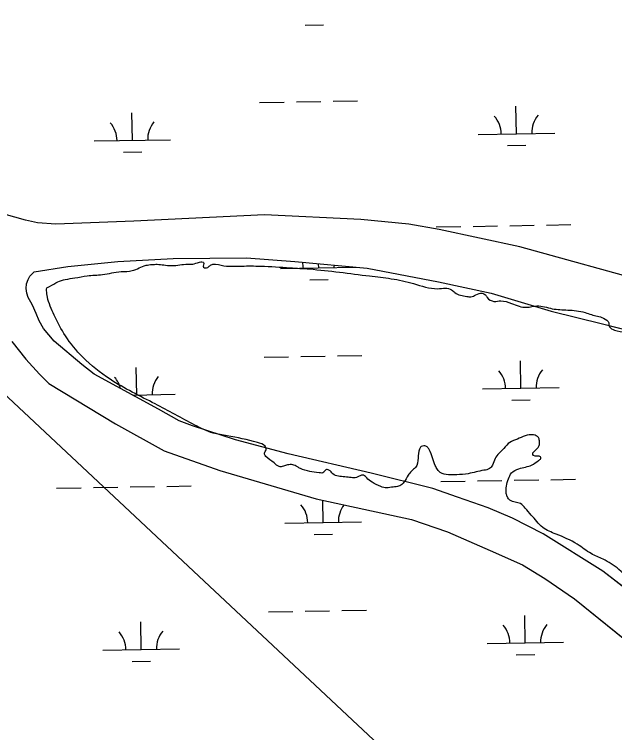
# Model space of a CAD drawing. Extents: x 3892998 to 3931244, y 278583 to 304547.
# Drawn here: x 3919987 to 3920772, y 285438 to 286377 of the extents above; entities that cross this region are included whole.
import ezdxf

# ---------------------------------------------------------------- set-up
doc = ezdxf.new("R2010")
doc.units = 0
for name, color, linetype in [('V-RIVR-EDGE', 7, 'Continuous'), ('V-TOPO-SHOR', 7, 'Continuous'), ('V-UTIL-LINE', 7, 'Continuous'), ('V-WETL-SWMP', 7, 'Continuous')]:
    doc.layers.add(name, color=color, linetype=linetype)

msp = doc.modelspace()

# ---------------------------------------------------------------- linework, layer by layer
at = {"layer": 'V-RIVR-EDGE'}
for points in [[(3920654.83, 285731.59), (3920648.58, 285737.52), (3920635.02, 285742.08), (3920631.55, 285746.27), (3920630.17, 285750.8), (3920633, 285769.93), (3920637.19, 285777.58), (3920646.61, 285783.13), (3920663.33, 285787.96), (3920672.39, 285793.86), (3920675.18, 285796.63), (3920674.84, 285798.72), (3920665.79, 285800.49), (3920664.76, 285803.27), (3920665.46, 285804.32), (3920673.14, 285813.35), (3920673.5, 285819.61), (3920672.12, 285824.14), (3920665.86, 285827.29), (3920654.72, 285826.27), (3920644.61, 285821.77), (3920634.86, 285817.62), (3920626.83, 285809.63), (3920615.66, 285796.43), (3920612.16, 285787.74), (3920608.31, 285783.22), (3920601, 285781.15), (3920580.45, 285776.68), (3920565.48, 285775.32), (3920554.69, 285775.35), (3920543.9, 285778.16), (3920540.43, 285782), (3920537.31, 285787.23), (3920533.86, 285797.33), (3920529.36, 285808.13), (3920526.93, 285811.62), (3920522.41, 285813.02), (3920518.92, 285811.99), (3920516.83, 285808.86), (3920515.06, 285797.03), (3920511.55, 285784.86), (3920506.31, 285779.99), (3920502.12, 285774.78), (3920496.53, 285765.4), (3920492.34, 285761.58), (3920486.42, 285759.51), (3920482.24, 285759.17), (3920473.89, 285758.14), (3920466.23, 285759.9), (3920454.76, 285765.5), (3920447.81, 285771.09), (3920443.99, 285774.58), (3920441.2, 285774.59), (3920434.58, 285771.82), (3920427.62, 285771.49), (3920419.27, 285772.55), (3920403.61, 285776.42), (3920398.4, 285781.31), (3920394.23, 285781.66), (3920391.78, 285778.54), (3920385.52, 285777.86), (3920373.34, 285779.63), (3920361.16, 285783.49), (3920357.34, 285785.58), (3920351.08, 285788.38), (3920344.47, 285788.05), (3920338.89, 285786.33), (3920333.32, 285785.99), (3920326.72, 285790.88), (3920315.95, 285799.26), (3920314.22, 285803.44), (3920316.32, 285807.96), (3920314.94, 285812.49), (3920305.2, 285817.39), (3920265.54, 285826.19), (3920247.1, 285829.72), (3920223.45, 285840.22), (3920171.31, 285867.85), (3920112.56, 285900.02), (3920076.77, 285929), (3920054.22, 285956.56), (3920039.66, 285983.74), (3920030.67, 286007.44), (3920029.65, 286015.79), (3920030, 286019.27), (3920033.49, 286021.35), (3920044.3, 286027.25), (3920054.05, 286030.35), (3920066.59, 286032.41), (3920082.61, 286035.16), (3920102.45, 286036.85), (3920126.83, 286040.62), (3920141.45, 286041.97), (3920150.51, 286045.43), (3920159.57, 286048.89), (3920167.23, 286049.92), (3920173.85, 286050.25), (3920191.94, 286048.46), (3920198.56, 286048.79), (3920208.66, 286050.16), (3920220.49, 286050.48), (3920229.2, 286052.9), (3920234.77, 286052.53), (3920234.76, 286046.27), (3920236.84, 286045.57), (3920240.32, 286046.25), (3920243.81, 286049.03), (3920257.74, 286049), (3920284.89, 286047.88), (3920309.25, 286047.82), (3920347.89, 286045.64), (3920372.95, 286044.19)], [(3920372.95, 286044.19), (3920412.27, 286039.91), (3920451.6, 286034.94), (3920479.78, 286031.39), (3920509.01, 286025.05), (3920540.67, 286018.36), (3920558.77, 286016.92), (3920562.93, 286013.43), (3920578.59, 286008.17), (3920583.81, 286007.81), (3920590.43, 286010.23), (3920598.79, 286012.3), (3920602.96, 286010.2), (3920605.39, 286006.71), (3920614.08, 286001.82), (3920623.13, 286002.49), (3920637.04, 285998.98), (3920656.87, 285994.05), (3920670.11, 285995.76), (3920690.29, 285992.23), (3920710.47, 285990.44), (3920733.09, 285987.25), (3920741.44, 285984.45), (3920757.09, 285979.88), (3920764.04, 285973.6), (3920764.38, 285969.77), (3920767.85, 285965.93), (3920775.15, 285963.13), (3920791.16, 285960.65), (3920813.07, 285953.98), (3920833.25, 285947.67), (3920881.25, 285934.32), (3920911.17, 285926.59), (3920951.87, 285915), (3920992.91, 285899.93), (3921044.03, 285880.31), (3921055.86, 285876.8), (3921063.86, 285876.78), (3921069.44, 285878.51), (3921077.44, 285878.49), (3921086.14, 285873.94), (3921093.08, 285868.01), (3921099, 285866.25), (3921108.04, 285864.84), (3921113.6, 285860.65), (3921122.64, 285856.79), (3921134.81, 285850.85), (3921138.29, 285847.7), (3921141.76, 285844.91), (3921142.08, 285833.77), (3921141.71, 285826.11), (3921141.01, 285821.24), (3921134.03, 285817.08), (3921122.53, 285811.89), (3921114.52, 285809.12), (3921103.03, 285808.8), (3921099.55, 285809.51), (3921101.65, 285813.33), (3921105.14, 285815.41), (3921111.75, 285816.79), (3921114.2, 285820.61), (3921112.47, 285824.79), (3921111.1, 285833.85), (3921113.54, 285836.28), (3921118.07, 285835.22), (3921122.57, 285828.6), (3921127.79, 285827.89), (3921128.5, 285830.32), (3921127.47, 285836.59), (3921125.04, 285841.47), (3921122.96, 285845.31), (3921112.88, 285850.2), (3921102.1, 285854.41), (3921098.62, 285853.37), (3921094.43, 285849.21), (3921086.42, 285847.14), (3921081.88, 285841.93), (3921077.69, 285837.06), (3921077.32, 285829.41), (3921075.91, 285820.71), (3921074.5, 285812.01), (3921073.44, 285806.44), (3921077.25, 285799.12), (3921082.12, 285799.46), (3921096.05, 285799.77), (3921109.28, 285801.13), (3921112.06, 285801.47), (3921114.15, 285799.38), (3921110.99, 285788.25), (3921107.15, 285783.03), (3921105.4, 285780.25), (3921103.31, 285779.21), (3921100.52, 285779.22), (3921094.6, 285779.24), (3921088.69, 285779.25), (3921086.59, 285776.12), (3921086.23, 285772.64), (3921090.4, 285769.15), (3921104.65, 285760.07), (3921112.3, 285756.22), (3921115.78, 285756.56), (3921117.53, 285759.69), (3921119.97, 285761.77), (3921124.15, 285761.76), (3921130.76, 285760), (3921140.49, 285751.97), (3921145.7, 285749.87), (3921154.4, 285748.8), (3921166.94, 285751.56), (3921175.29, 285747.71), (3921177.71, 285743.52), (3921184.32, 285741.77), (3921195.46, 285740), (3921202.78, 285743.46), (3921205.57, 285746.94), (3921207.33, 285753.89), (3921207.03, 285776.17), (3921211.23, 285784.52), (3921214.72, 285788.34), (3921220.64, 285789.72), (3921229.69, 285790.04), (3921250.57, 285784.07), (3921270.03, 285773.23), (3921295.74, 285750.89), (3921368.7, 285695.01), (3921416.99, 285656.26), (3921468.05, 285612.62), (3921536.48, 285550.48), (3921592.05, 285501.96), (3921637.21, 285461.12), (3921716.39, 285386.78), (3921753.88, 285345.61), (3921778.88, 285317), (3921786.43, 285308.3)], [(3921802.65, 284935.43), (3921792.22, 284943.81), (3921787.02, 284950.08), (3921777.65, 284961.94), (3921771.77, 284977.97), (3921771.12, 284994.68), (3921766.27, 285005.14), (3921758.3, 285022.21), (3921752.43, 285040.33), (3921750.72, 285052.17), (3921749.71, 285064.7), (3921745.91, 285076.9), (3921742.45, 285087.35), (3921738.63, 285091.53), (3921728.54, 285092.25), (3921722.62, 285091.92), (3921715.64, 285083.93), (3921715.29, 285081.5), (3921719.78, 285070.35), (3921720.47, 285065.12), (3921715.23, 285057.48), (3921712.08, 285052.26), (3921711.71, 285044.26), (3921714.48, 285038.68), (3921721.09, 285035.53), (3921726.31, 285033.08), (3921726.29, 285028.56), (3921726.27, 285020.2), (3921726.26, 285013.59), (3921726.57, 284998.97), (3921734.21, 284992.34), (3921736.29, 284989.2), (3921738.37, 284983.97), (3921738.35, 284977.36), (3921738.33, 284970.05), (3921738.67, 284963.78), (3921740.75, 284960.64), (3921748.05, 284956.79), (3921756.4, 284956.77), (3921760.93, 284957.11), (3921764.4, 284955.36), (3921763.69, 284947.01), (3921764, 284931), (3921766.06, 284921.24), (3921771.95, 284909.39), (3921782.37, 284898.58), (3921787.57, 284890.56), (3921787.56, 284888.12), (3921786.15, 284880.47), (3921780.56, 284872.13), (3921778.12, 284871.44), (3921773.6, 284872.14), (3921769.79, 284880.16), (3921764.92, 284882.96), (3921762.48, 284880.52), (3921756.9, 284875.66), (3921752, 284867.67), (3921750.94, 284858.97), (3921748.8, 284839.48), (3921754.34, 284825.89), (3921753.97, 284819.28), (3921749.78, 284811.63), (3921746.29, 284809.2), (3921737.24, 284807.83), (3921730.62, 284808.55), (3921722.29, 284815.53), (3921719.52, 284823.19), (3921718.49, 284828.07), (3921716.06, 284830.16), (3921709.8, 284832.62), (3921709.8, 284834.71), (3921714.69, 284839.22), (3921715.05, 284844.09), (3921702.56, 284863.62), (3921685.56, 284883.5), (3921676.87, 284891.53), (3921663.31, 284896.43), (3921661.58, 284900.27), (3921663.68, 284906.53), (3921664.74, 284913.14), (3921664.06, 284919.41), (3921659.56, 284927.42), (3921649.48, 284935.8), (3921642.87, 284936.86), (3921623.39, 284941.79), (3921608.43, 284944.61), (3921600.42, 284944.98), (3921595.9, 284944.64), (3921590.32, 284941.87), (3921588.57, 284938.39), (3921584.72, 284931.09), (3921582.28, 284927.96), (3921577.75, 284927.63), (3921563.83, 284928.36), (3921558.27, 284932.2), (3921557.24, 284936.38), (3921556.9, 284940.91), (3921553.78, 284945.44), (3921548.58, 284953.46), (3921548.25, 284962.16), (3921549.66, 284970.86), (3921552.81, 284976.77), (3921559.43, 284979.89), (3921570.59, 284986.47), (3921579.31, 284992.72), (3921586.63, 284998.62), (3921587.36, 285010.45), (3921587.03, 285017.76), (3921587.74, 285024.37), (3921595.07, 285033.76), (3921605.54, 285042.08), (3921621.23, 285052.49), (3921634.14, 285064.29), (3921641.82, 285076.11), (3921649.52, 285090.36), (3921651.61, 285093.84), (3921651.27, 285095.58), (3921647.09, 285095.94), (3921636.99, 285092.13), (3921625.13, 285083.81), (3921615.72, 285078.96), (3921607.36, 285075.15), (3921606.31, 285073.41), (3921605.6, 285068.89), (3921605.24, 285062.62), (3921602.45, 285059.85), (3921585.03, 285053.62), (3921574.93, 285052.6), (3921563.1, 285055.07), (3921558.92, 285055.08), (3921554.74, 285052.3), (3921556.12, 285047.43), (3921567.2, 285022.69), (3921570.65, 285010.49), (3921570.62, 284999.7), (3921564.34, 284991.71), (3921547.97, 284988.27), (3921538.91, 284987.94), (3921531.25, 284986.57), (3921521.5, 284984.86), (3921513.49, 284981.05), (3921498.85, 284973.08), (3921489.79, 284970.31), (3921477.94, 284965.47), (3921468.55, 284966.54), (3921464.36, 284964.81), (3921462.94, 284952.97), (3921457.34, 284940.8), (3921449.33, 284936.65), (3921440.62, 284935.28), (3921432.62, 284936.69), (3921420.79, 284941.24), (3921402.72, 284951.38), (3921358.22, 284976.21), (3921272.73, 285032.46), (3921224.78, 285070.53), (3921186.59, 285108.56), (3921144.24, 285160.19), (3921105.75, 285217.02), (3921073.49, 285266.19), (3921043.31, 285306.64), (3920997.86, 285366.97), (3920946.17, 285440.2), (3920918.07, 285479.96), (3920883.04, 285531.91), (3920871.6, 285549), (3920860.49, 285563.3), (3920848.33, 285570.29), (3920836.87, 285581.46), (3920820.9, 285601.68), (3920798.34, 285628.2), (3920777.17, 285651.57), (3920756.66, 285664.85), (3920741.02, 285672.2), (3920722.94, 285684.43), (3920695.13, 285697.72), (3920677.75, 285706.47), (3920670.11, 285714.15), (3920662.82, 285722.52), (3920654.83, 285731.59)]]:
    msp.add_spline(points, degree=3, dxfattribs=at)
at = {"layer": 'V-TOPO-SHOR'}
for points in [[(3920824.4, 286024.37), (3920648.07, 286073.12), (3920542.61, 286095.48), (3920503, 286102.61), (3920440.28, 286108.95), (3920314.29, 286114.67), (3920143.77, 286106.51), (3920041.78, 286102.49), (3920017.8, 286104.24), (3920001.84, 286107.83), (3919956.9, 286120.44)], [(3920013.53, 286040.2), (3920057.27, 286047.13), (3920122.75, 286053.77), (3920194.79, 286057.8), (3920290.74, 286058.5), (3920353.77, 286053.68), (3920448.48, 286045.02), (3920541.45, 286027.26), (3920610.51, 286012.55), (3920688.92, 285989.11), (3920755.97, 285972.52), (3920897.94, 285936.26)], [(3920816.52, 285602.66), (3920756.19, 285649.48), (3920678.2, 285698.28), (3920638.18, 285718.64), (3920606.42, 285732.04), (3920566.35, 285746.19), (3920534.16, 285757.24), (3920453.78, 285777.51), (3920345.04, 285802.76), (3920276.39, 285820.84), (3920220.39, 285839.36), (3920202.84, 285845.74), (3920175.68, 285860.85), (3920091.84, 285906.61), (3920075.63, 285919.25), (3920039.66, 285949.83), (3920025.64, 285966.17), (3920019.86, 285976.32), (3920015.92, 285985.75), (3920011.15, 285996.71), (3920008.94, 286000.78), (3920005.62, 286006.87), (3920003.88, 286012.5), (3920002.89, 286018.68), (3920003.46, 286024.65), (3920005.33, 286030.4), (3920007.77, 286034.88), (3920013.53, 286040.2)], [(3919984.1, 285949.34), (3920002.42, 285926.25), (3920020.37, 285906.5), (3920032.37, 285894.54), (3920119.5, 285841.85), (3920183.35, 285806.67), (3920255.89, 285780.8), (3920381.66, 285743.87), (3920506.31, 285716.7), (3920553.52, 285700.79), (3920609, 285676.14), (3920651.15, 285657.48), (3920680.36, 285639.92), (3920719.17, 285613.15), (3920800.29, 285547.63), (3920914.65, 285422.41), (3920975.32, 285336.85), (3921038.24, 285253.43), (3921127, 285122.95)]]:
    msp.add_lwpolyline(points, dxfattribs=at)
at = {"layer": 'V-UTIL-LINE'}
msp.add_lwpolyline([(3906680.95, 302363.45), (3908344.91, 300089.98), (3912732.59, 293653.73), (3913646.81, 292726.85), (3916248.7, 289346.05), (3918159.87, 287579.41), (3921518.27, 284435.06)], dxfattribs=at)
at = {"layer": 'V-WETL-SWMP'}
for p, q in [((3920367.56, 286362.53), (3920391.55, 286362.95)), ((3920355.88, 286262.32), (3920387.88, 286262.87)), ((3920403.88, 286263.15), (3920435.87, 286263.7)), ((3920307.89, 286261.48), (3920339.89, 286262.04)), ((3920643.49, 286220.86), (3920642.86, 286256.85)), ((3920141.66, 286212.17), (3920141.03, 286248.16)), ((3920593.5, 286219.99), (3920693.48, 286221.72)), ((3920091.66, 286211.3), (3920191.65, 286213.04)), ((3920631.76, 286205.22), (3920655.75, 286205.64)), ((3920129.92, 286196.53), (3920153.92, 286196.95)), ((3920538.74, 286098.95), (3920570.73, 286099.51)), ((3920586.73, 286099.79), (3920618.73, 286100.34)), ((3920634.72, 286100.62), (3920666.72, 286101.17)), ((3920682.72, 286101.45), (3920714.71, 286102)), ((3920122.75, 286053.78), (3920194.79, 286057.8)), ((3920194.79, 286057.8), (3920290.74, 286058.5)), ((3920290.74, 286058.5), (3920353.77, 286053.68)), ((3920013.53, 286040.2), (3920057.27, 286047.13)), ((3920057.27, 286047.13), (3920122.75, 286053.78)), ((3920353.77, 286053.68), (3920448.49, 286045.02)), ((3920385.05, 286045.54), (3920384.96, 286050.83)), ((3920007.77, 286034.88), (3920013.53, 286040.2)), ((3920335.05, 286044.68), (3920433.58, 286046.38)), ((3920448.49, 286045.02), (3920541.45, 286027.26)), ((3920003.46, 286024.65), (3920005.33, 286030.4)), ((3920005.33, 286030.4), (3920007.77, 286034.88)), ((3920373.32, 286029.91), (3920397.31, 286030.32)), ((3920002.89, 286018.68), (3920003.46, 286024.65)), ((3920003.88, 286012.5), (3920002.89, 286018.68)), ((3920541.45, 286027.26), (3920610.51, 286012.55)), ((3920005.62, 286006.87), (3920003.88, 286012.5)), ((3920610.51, 286012.55), (3920688.92, 285989.11)), ((3920008.94, 286000.78), (3920005.62, 286006.87)), ((3920011.14, 285996.71), (3920008.94, 286000.78)), ((3920015.92, 285985.75), (3920011.14, 285996.71)), ((3920019.86, 285976.32), (3920015.92, 285985.75)), ((3920688.92, 285989.11), (3920755.97, 285972.52)), ((3920025.64, 285966.17), (3920019.86, 285976.32)), ((3920755.97, 285972.52), (3920897.94, 285936.26)), ((3920039.66, 285949.83), (3920025.64, 285966.17)), ((3919984.1, 285949.34), (3920002.42, 285926.25)), ((3920075.63, 285919.25), (3920039.66, 285949.83)), ((3920002.42, 285926.25), (3920020.37, 285906.5)), ((3920313.65, 285928.86), (3920345.64, 285929.41)), ((3920361.64, 285929.69), (3920393.64, 285930.24)), ((3920409.63, 285930.52), (3920441.63, 285931.07)), ((3920091.84, 285906.61), (3920075.63, 285919.25)), ((3920147.41, 285879.54), (3920146.79, 285915.54)), ((3920649.25, 285888.23), (3920648.62, 285924.23)), ((3920020.37, 285906.5), (3920032.37, 285894.54)), ((3920175.68, 285860.85), (3920091.84, 285906.61)), ((3920032.37, 285894.54), (3920119.5, 285841.85)), ((3920599.25, 285887.37), (3920699.24, 285889.1)), ((3920141.61, 285879.44), (3920197.41, 285880.41)), ((3920637.51, 285872.6), (3920661.51, 285873.01)), ((3920202.84, 285845.74), (3920175.68, 285860.85)), ((3920119.5, 285841.85), (3920183.34, 285806.67)), ((3920220.39, 285839.36), (3920202.84, 285845.74)), ((3920276.39, 285820.84), (3920220.39, 285839.36)), ((3920345.04, 285802.76), (3920276.39, 285820.84)), ((3920183.34, 285806.67), (3920255.89, 285780.8)), ((3920453.78, 285777.51), (3920345.04, 285802.76)), ((3920255.89, 285780.8), (3920381.66, 285743.87)), ((3920534.15, 285757.24), (3920453.78, 285777.51)), ((3920544.5, 285766.33), (3920576.49, 285766.88)), ((3920592.49, 285767.16), (3920624.48, 285767.71)), ((3920640.48, 285767.99), (3920672.48, 285768.54)), ((3920688.47, 285768.82), (3920720.47, 285769.38)), ((3920042.66, 285757.64), (3920074.66, 285758.2)), ((3920090.66, 285758.47), (3920122.65, 285759.03)), ((3920138.65, 285759.3), (3920170.64, 285759.86)), ((3920186.64, 285760.13), (3920218.64, 285760.69)), ((3920566.35, 285746.19), (3920534.15, 285757.24)), ((3920381.66, 285743.87), (3920506.31, 285716.7)), ((3920390.81, 285712.92), (3920390.3, 285741.98)), ((3920606.42, 285732.04), (3920566.35, 285746.19)), ((3920638.18, 285718.64), (3920606.42, 285732.04)), ((3920678.2, 285698.29), (3920638.18, 285718.64)), ((3920340.81, 285712.05), (3920440.8, 285713.78)), ((3920506.31, 285716.7), (3920553.51, 285700.79)), ((3920553.51, 285700.79), (3920609, 285676.14)), ((3920379.07, 285697.28), (3920403.07, 285697.7)), ((3920756.19, 285649.48), (3920678.2, 285698.29)), ((3920609, 285676.14), (3920651.15, 285657.48)), ((3920651.15, 285657.48), (3920680.36, 285639.92)), ((3920816.52, 285602.65), (3920756.19, 285649.48)), ((3920680.36, 285639.92), (3920719.17, 285613.15)), ((3920719.17, 285613.15), (3920800.29, 285547.63)), ((3920319.41, 285596.23), (3920351.4, 285596.79)), ((3920367.4, 285597.06), (3920399.39, 285597.62)), ((3920415.39, 285597.9), (3920447.39, 285598.45)), ((3920655, 285555.61), (3920654.38, 285591.6)), ((3920153.17, 285546.92), (3920152.55, 285582.91)), ((3920605.01, 285554.74), (3920705, 285556.47)), ((3920103.18, 285546.05), (3920203.16, 285547.79)), ((3920643.27, 285539.97), (3920667.27, 285540.39)), ((3920141.44, 285531.28), (3920165.44, 285531.7))]:
    msp.add_line(p, q, dxfattribs=at)
msp.add_lwpolyline([(3920824.4, 286024.37), (3920648.07, 286073.12), (3920542.61, 286095.48), (3920503, 286102.61), (3920440.28, 286108.95), (3920314.29, 286114.67), (3920143.77, 286106.51), (3920041.78, 286102.49), (3920017.8, 286104.24), (3920001.84, 286107.83), (3919956.9, 286120.44)], dxfattribs=at)
for centre, start, end in [((3920698.71, 286222.29), 140.21988, 181.76354), ((3920086.41, 286211.69), 0.21988, 41.76354), ((3920196.88, 286213.6), 140.21988, 181.76354), ((3920588.24, 286220.38), 0.21988, 41.76354), ((3920329.8, 286045.06), 0.21988, 12.55024), ((3920440.27, 286046.98), 176.72687, 181.76354), ((3920594, 285887.75), 0.21988, 41.76354), ((3920704.47, 285889.66), 140.21988, 181.76354), ((3920092.17, 285879.06), 14.33402, 41.76354), ((3920202.64, 285880.98), 140.21988, 181.76354), ((3920335.56, 285712.44), 0.21988, 41.76354), ((3920446.03, 285714.35), 142.28275, 181.76354), ((3920599.76, 285555.13), 0.21988, 41.76354), ((3920710.23, 285557.04), 140.21988, 181.76354), ((3920097.93, 285546.44), 0.21988, 41.76354), ((3920208.4, 285548.35), 140.21988, 181.76354)]:
    msp.add_arc(centre, 35.25, start, end, dxfattribs=at)

doc.saveas('drawing.dxf')
